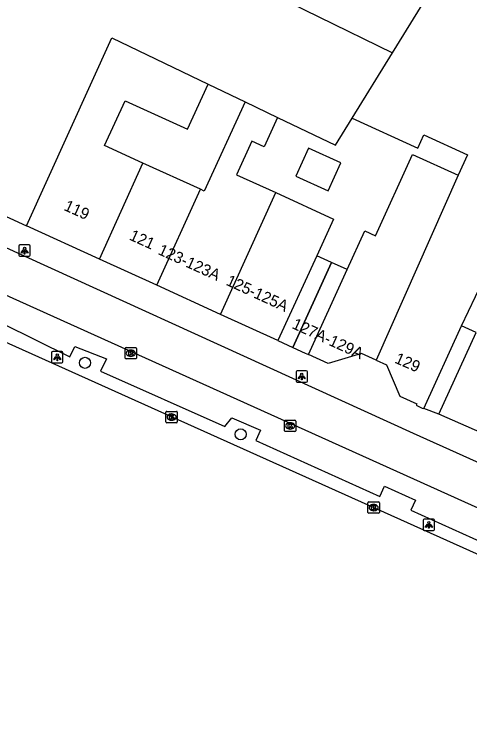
# Model space of a CAD drawing. Extents: x 161882 to 162509, y 381687 to 382379.
# Drawn here: x 162202.6 to 162242.8, y 381790.9 to 381854.6 of the extents above; entities that cross this region are included whole.
import ezdxf

# ---------------------------------------------------------------- set-up
doc = ezdxf.new("R2010")
doc.units = 0
for name, color, linetype in [('IMGEO_Boom', 7, 'Continuous'), ('IMGEO_Fietspad_open', 7, 'Continuous'), ('IMGEO_Kolk', 7, 'Continuous'), ('IMGEO_Lichtpunt', 7, 'Continuous'), ('IMGEO_Pand', 7, 'Continuous'), ('IMGEO_Pand_nummerreeks', 7, 'Continuous'), ('IMGEO_Pand_overbouw', 7, 'Continuous'), ('IMGEO_Parkeervlak_open', 7, 'Continuous'), ('IMGEO_Rijbaan_lokaal_gesloten', 7, 'Continuous'), ('IMGEO_Voetpad_open', 7, 'Continuous')]:
    doc.layers.add(name, color=color, linetype=linetype)

msp = doc.modelspace()

# ---------------------------------------------------------------- linework, layer by layer
at = {"layer": 'IMGEO_Boom'}
for centre in [(162208.852, 381823.89), (162222.575, 381817.591)]:
    msp.add_circle(centre, 0.489, dxfattribs=at)
at = {"layer": 'IMGEO_Fietspad_open'}
for points in [[(162297.281, 381790.934), (162283.991, 381796.906), (162276.913, 381800.086), (162237.824, 381817.651), (162177.947, 381844.935)], [(162199.963, 381826.58), (162201.558, 381830.008), (162248.9, 381808.653), (162250.093, 381808.023)]]:
    msp.add_lwpolyline(points, dxfattribs=at)
at = {"layer": 'IMGEO_Kolk'}
for p, q in [((162212.39, 381824.31), (162212.39, 381825.162)), ((162212.465, 381825.236), (162213.317, 381825.236)), ((162212.878, 381825.016), (162212.903, 381825.016)), ((162213.391, 381825.162), (162213.391, 381824.31)), ((162213.317, 381824.236), (162212.465, 381824.236)), ((162212.901, 381824.456), (162212.876, 381824.456)), ((162215.983, 381818.68), (162215.983, 381819.532)), ((162216.058, 381819.606), (162216.91, 381819.606)), ((162216.471, 381819.386), (162216.496, 381819.386)), ((162216.984, 381819.532), (162216.984, 381818.68)), ((162216.91, 381818.606), (162216.058, 381818.606)), ((162216.494, 381818.826), (162216.469, 381818.826)), ((162226.436, 381817.908), (162226.436, 381818.76)), ((162226.511, 381818.834), (162227.363, 381818.834)), ((162226.924, 381818.614), (162226.949, 381818.614)), ((162227.437, 381818.76), (162227.437, 381817.908)), ((162227.363, 381817.834), (162226.511, 381817.834)), ((162226.947, 381818.054), (162226.922, 381818.054)), ((162233.8, 381810.7), (162233.8, 381811.552)), ((162233.875, 381811.626), (162234.727, 381811.626)), ((162234.288, 381811.406), (162234.313, 381811.406)), ((162234.801, 381811.552), (162234.801, 381810.7)), ((162234.311, 381810.846), (162234.286, 381810.846)), ((162234.727, 381810.626), (162233.875, 381810.626))]:
    msp.add_line(p, q, dxfattribs=at)
for points in [[(162212.39, 381824.31), (162212.39, 381825.162)], [(162212.465, 381825.236), (162213.317, 381825.236)], [(162212.711, 381824.936), (162212.834, 381824.936), (162212.834, 381824.785), (162212.964, 381824.936), (162213.128, 381824.936), (162212.982, 381824.785), (162213.135, 381824.536), (162212.983, 381824.536), (162212.898, 381824.7), (162212.834, 381824.633), (162212.834, 381824.536), (162212.711, 381824.536), (162212.711, 381824.936)], [(162213.391, 381825.162), (162213.391, 381824.31)], [(162213.317, 381824.236), (162212.465, 381824.236)], [(162215.983, 381818.68), (162215.983, 381819.532)], [(162216.058, 381819.606), (162216.91, 381819.606)], [(162216.304, 381819.306), (162216.427, 381819.306), (162216.427, 381819.155), (162216.557, 381819.306), (162216.721, 381819.306), (162216.575, 381819.155), (162216.728, 381818.906), (162216.576, 381818.906), (162216.491, 381819.07), (162216.427, 381819.003), (162216.427, 381818.906), (162216.304, 381818.906), (162216.304, 381819.306)], [(162216.984, 381819.532), (162216.984, 381818.68)], [(162216.91, 381818.606), (162216.058, 381818.606)], [(162226.436, 381817.908), (162226.436, 381818.76)], [(162226.511, 381818.834), (162227.363, 381818.834)], [(162226.757, 381818.534), (162226.88, 381818.534), (162226.88, 381818.383), (162227.01, 381818.534), (162227.174, 381818.534), (162227.028, 381818.383), (162227.181, 381818.134), (162227.029, 381818.134), (162226.944, 381818.298), (162226.88, 381818.231), (162226.88, 381818.134), (162226.757, 381818.134), (162226.757, 381818.534)], [(162227.437, 381818.76), (162227.437, 381817.908)], [(162227.363, 381817.834), (162226.511, 381817.834)], [(162233.8, 381810.7), (162233.8, 381811.552)], [(162233.875, 381811.626), (162234.727, 381811.626)], [(162234.801, 381811.552), (162234.801, 381810.7)], [(162234.121, 381811.326), (162234.244, 381811.326), (162234.244, 381811.175), (162234.374, 381811.326), (162234.538, 381811.326), (162234.392, 381811.175), (162234.545, 381810.926), (162234.393, 381810.926), (162234.308, 381811.09), (162234.244, 381811.023), (162234.244, 381810.926), (162234.121, 381810.926), (162234.121, 381811.326)], [(162234.727, 381810.626), (162233.875, 381810.626)]]:
    msp.add_lwpolyline(points, dxfattribs=at)
for centre, start, end in [((162212.467, 381825.16), 91.55205, 178.44795), ((162212.467, 381825.16), 91.55205, 178.44795), ((162213.315, 381825.16), 1.55205, 88.44795), ((162213.315, 381825.16), 1.55205, 88.44795), ((162212.467, 381824.312), 181.55205, 268.44795), ((162212.467, 381824.312), 181.55205, 268.44795), ((162213.315, 381824.312), 271.55205, 358.44795), ((162213.315, 381824.312), 271.55205, 358.44795), ((162216.06, 381819.53), 91.55205, 178.44795), ((162216.06, 381819.53), 91.55205, 178.44795), ((162216.908, 381819.53), 1.55205, 88.44795), ((162216.908, 381819.53), 1.55205, 88.44795), ((162216.06, 381818.682), 181.55205, 268.44795), ((162216.06, 381818.682), 181.55205, 268.44795), ((162216.908, 381818.682), 271.55205, 358.44795), ((162216.908, 381818.682), 271.55205, 358.44795), ((162226.513, 381818.758), 91.55205, 178.44795), ((162226.513, 381818.758), 91.55205, 178.44795), ((162227.361, 381818.758), 1.55205, 88.44795), ((162227.361, 381818.758), 1.55205, 88.44795), ((162226.513, 381817.91), 181.55205, 268.44795), ((162226.513, 381817.91), 181.55205, 268.44795), ((162227.361, 381817.91), 271.55205, 358.44795), ((162227.361, 381817.91), 271.55205, 358.44795), ((162233.877, 381811.55), 91.55205, 178.44795), ((162233.877, 381811.55), 91.55205, 178.44795), ((162234.725, 381811.55), 1.55205, 88.44795), ((162234.725, 381811.55), 1.55205, 88.44795), ((162233.877, 381810.702), 181.55205, 268.44795), ((162233.877, 381810.702), 181.55205, 268.44795), ((162234.725, 381810.702), 271.55205, 358.44795), ((162234.725, 381810.702), 271.55205, 358.44795)]:
    msp.add_arc(centre, 0.0765, start, end, dxfattribs=at)
for centre, major_axis, ratio, start_param, end_param in [((162212.877, 381824.736), (-0.387, 0.002), 0.722429, 4.712389, 7.853982), ((162212.902, 381824.736), (-0.39, 0.002), 0.717154, 1.570796, 4.712389), ((162216.47, 381819.106), (-0.387, 0.002), 0.722429, 4.712389, 7.853982), ((162216.495, 381819.106), (-0.39, 0.002), 0.717154, 1.570796, 4.712389), ((162226.923, 381818.334), (-0.387, 0.002), 0.722429, 4.712389, 7.853982), ((162226.948, 381818.334), (-0.39, 0.002), 0.717154, 1.570796, 4.712389), ((162234.287, 381811.126), (-0.387, 0.002), 0.722429, 4.712389, 7.853982), ((162234.312, 381811.126), (-0.39, 0.002), 0.717154, 1.570796, 4.712389)]:
    msp.add_ellipse(centre, major_axis=major_axis, ratio=ratio, start_param=start_param, end_param=end_param, dxfattribs=at)
at = {"layer": 'IMGEO_Lichtpunt'}
for p, q in [((162203.017, 381834.19), (162203.017, 381833.383)), ((162203.017, 381834.19), (162203.017, 381833.383)), ((162203.919, 381834.285), (162203.111, 381834.285)), ((162203.919, 381834.285), (162203.111, 381834.285)), ((162204.013, 381833.383), (162204.013, 381834.19)), ((162204.013, 381833.383), (162204.013, 381834.19)), ((162203.111, 381833.289), (162203.919, 381833.289)), ((162203.111, 381833.289), (162203.919, 381833.289)), ((162205.902, 381824.782), (162205.902, 381823.975)), ((162205.902, 381824.782), (162205.902, 381823.975)), ((162206.804, 381824.877), (162205.996, 381824.877)), ((162206.804, 381824.877), (162205.996, 381824.877)), ((162206.898, 381823.975), (162206.898, 381824.782)), ((162206.898, 381823.975), (162206.898, 381824.782)), ((162205.996, 381823.881), (162206.804, 381823.881)), ((162205.996, 381823.881), (162206.804, 381823.881)), ((162227.459, 381823.094), (162227.459, 381822.287)), ((162227.459, 381823.094), (162227.459, 381822.287)), ((162228.361, 381823.189), (162227.553, 381823.189)), ((162228.361, 381823.189), (162227.553, 381823.189)), ((162228.455, 381822.287), (162228.455, 381823.094)), ((162228.455, 381822.287), (162228.455, 381823.094)), ((162227.553, 381822.193), (162228.361, 381822.193)), ((162227.553, 381822.193), (162228.361, 381822.193)), ((162238.664, 381810.008), (162238.664, 381809.201)), ((162238.664, 381810.008), (162238.664, 381809.201)), ((162239.566, 381810.103), (162238.758, 381810.103)), ((162239.566, 381810.103), (162238.758, 381810.103)), ((162239.66, 381809.201), (162239.66, 381810.008)), ((162239.66, 381809.201), (162239.66, 381810.008)), ((162238.758, 381809.107), (162239.566, 381809.107)), ((162238.758, 381809.107), (162239.566, 381809.107))]:
    msp.add_line(p, q, dxfattribs=at)
for points in [[(162203.391, 381833.854), (162203.43, 381833.826), (162203.242, 381833.564), (162203.204, 381833.591), (162203.391, 381833.854)], [(162203.493, 381833.806), (162203.54, 381833.806), (162203.54, 381833.484), (162203.493, 381833.484), (162203.493, 381833.806)], [(162203.603, 381833.826), (162203.641, 381833.853), (162203.828, 381833.591), (162203.789, 381833.563), (162203.603, 381833.826)], [(162206.276, 381824.446), (162206.315, 381824.418), (162206.127, 381824.156), (162206.089, 381824.183), (162206.276, 381824.446)], [(162206.378, 381824.398), (162206.425, 381824.398), (162206.425, 381824.076), (162206.378, 381824.076), (162206.378, 381824.398)], [(162206.488, 381824.418), (162206.526, 381824.445), (162206.713, 381824.183), (162206.674, 381824.155), (162206.488, 381824.418)], [(162227.833, 381822.758), (162227.872, 381822.73), (162227.684, 381822.468), (162227.646, 381822.495), (162227.833, 381822.758)], [(162227.935, 381822.71), (162227.982, 381822.71), (162227.982, 381822.388), (162227.935, 381822.388), (162227.935, 381822.71)], [(162228.045, 381822.73), (162228.083, 381822.757), (162228.27, 381822.495), (162228.231, 381822.467), (162228.045, 381822.73)], [(162239.038, 381809.672), (162239.077, 381809.644), (162238.889, 381809.382), (162238.851, 381809.409), (162239.038, 381809.672)], [(162239.14, 381809.624), (162239.187, 381809.624), (162239.187, 381809.302), (162239.14, 381809.302), (162239.14, 381809.624)], [(162239.25, 381809.644), (162239.288, 381809.671), (162239.475, 381809.409), (162239.436, 381809.381), (162239.25, 381809.644)]]:
    msp.add_lwpolyline(points, dxfattribs=at)
for centre in [(162203.516, 381833.988), (162206.401, 381824.58), (162227.958, 381822.892), (162239.163, 381809.806)]:
    msp.add_circle(centre, 0.0994, dxfattribs=at)
for centre, start, end in [((162203.111, 381834.19), 90, 180), ((162203.111, 381834.19), 90, 180), ((162203.919, 381834.19), 0, 90), ((162203.919, 381834.19), 0, 90), ((162203.111, 381833.383), 180, 270), ((162203.111, 381833.383), 180, 270), ((162203.919, 381833.383), 270, 0), ((162203.919, 381833.383), 270, 360), ((162205.996, 381824.782), 90, 180), ((162205.996, 381824.782), 90, 180), ((162206.804, 381824.782), 0, 90), ((162206.804, 381824.782), 0, 90), ((162205.996, 381823.975), 180, 270), ((162205.996, 381823.975), 180, 270), ((162206.804, 381823.975), 270, 0), ((162206.804, 381823.975), 270, 360), ((162227.553, 381823.094), 90, 180), ((162227.553, 381823.094), 90, 180), ((162228.361, 381823.094), 0, 90), ((162228.361, 381823.094), 0, 90), ((162227.553, 381822.287), 180, 270), ((162227.553, 381822.287), 180, 270), ((162228.361, 381822.287), 270, 0), ((162228.361, 381822.287), 270, 360), ((162238.758, 381810.008), 90, 180), ((162238.758, 381810.008), 90, 180), ((162239.566, 381810.008), 0, 90), ((162239.566, 381810.008), 0, 90), ((162238.758, 381809.201), 180, 270), ((162238.758, 381809.201), 180, 270), ((162239.566, 381809.201), 270, 0), ((162239.566, 381809.201), 270, 360)]:
    msp.add_arc(centre, 0.0946, start, end, dxfattribs=at)
at = {"layer": 'IMGEO_Pand'}
for points in [[(162235.949, 381851.214), (162240.666, 381858.867)], [(162222.972, 381857.598), (162235.949, 381851.214)], [(162203.692, 381835.979), (162211.21, 381852.547), (162219.706, 381848.467)], [(162232.406, 381845.468), (162235.949, 381851.214)], [(162213.957, 381841.506), (162210.577, 381843.05), (162212.383, 381847.004), (162217.888, 381844.488), (162219.706, 381848.467)], [(162219.706, 381848.467), (162222.963, 381846.903)], [(162222.963, 381846.903), (162219.368, 381839.034), (162219.021, 381839.193)], [(162222.963, 381846.903), (162225.821, 381845.53)], [(162225.821, 381845.53), (162224.634, 381842.932), (162223.557, 381843.424), (162222.21, 381840.476), (162225.66, 381838.899)], [(162225.821, 381845.53), (162230.931, 381843.076), (162232.406, 381845.468)], [(162232.406, 381845.468), (162238.196, 381842.822), (162238.73, 381843.992), (162242.567, 381842.238), (162241.739, 381840.426)], [(162227.451, 381840.348), (162230.293, 381839.05), (162231.407, 381841.512), (162228.565, 381842.81), (162227.451, 381840.348)], [(162228.546, 381824.625), (162231.967, 381832.11), (162233.525, 381835.519), (162234.459, 381835.092), (162237.733, 381842.257), (162241.739, 381840.426)], [(162210.124, 381833.041), (162213.957, 381841.506)], [(162219.021, 381839.193), (162213.957, 381841.506)], [(162194.508, 381840.175), (162203.692, 381835.979)], [(162241.739, 381840.426), (162234.507, 381824.125)], [(162215.188, 381830.727), (162219.021, 381839.193)], [(162220.8, 381828.163), (162225.66, 381838.899)], [(162225.66, 381838.899), (162230.754, 381836.572), (162229.277, 381833.339), (162225.862, 381825.851)], [(162210.124, 381833.041), (162203.692, 381835.979)], [(162215.188, 381830.727), (162210.124, 381833.041)], [(162242.059, 381827.149), (162244.506, 381832.34)], [(162220.8, 381828.163), (162215.188, 381830.727)], [(162225.862, 381825.851), (162220.8, 381828.163)], [(162238.733, 381819.87), (162242.059, 381827.149)], [(162240.044, 381819.375), (162243.331, 381826.568), (162242.059, 381827.149)], [(162234.507, 381824.125), (162233.219, 381824.723), (162230.281, 381823.832), (162228.546, 381824.625)], [(162234.507, 381824.125), (162235.421, 381823.701), (162236.604, 381820.938), (162238.114, 381820.275), (162238.061, 381820.148), (162238.59, 381819.884), (162238.733, 381819.87)], [(162245.604, 381816.912), (162240.044, 381819.375)]]:
    msp.add_lwpolyline(points, dxfattribs=at)
at = {"layer": 'IMGEO_Pand_overbouw'}
for points in [[(162230.574, 381832.746), (162229.277, 381833.339), (162225.862, 381825.851), (162227.18, 381825.249)], [(162231.967, 381832.11), (162230.574, 381832.746), (162227.18, 381825.249), (162228.266, 381824.753), (162228.546, 381824.625)]]:
    msp.add_lwpolyline(points, close=True, dxfattribs=at)
at = {"layer": 'IMGEO_Parkeervlak_open'}
msp.add_lwpolyline([(162200.955, 381826.085), (162201.505, 381827.376), (162207.514, 381824.414), (162207.942, 381825.323), (162210.738, 381824.256), (162210.225, 381823.154), (162221.173, 381818.267), (162221.796, 381819.046), (162224.331, 381817.952), (162223.91, 381817.029), (162234.842, 381812.097), (162235.254, 381813.018), (162237.993, 381811.792), (162237.578, 381810.894), (162248.506, 381805.946), (162250.538, 381806.48)], dxfattribs=at)
at = {"layer": 'IMGEO_Rijbaan_lokaal_gesloten'}
msp.add_lwpolyline([(162254.636, 381801.98), (162216.47, 381819.118), (162200.955, 381826.085)], dxfattribs=at)
at = {"layer": 'IMGEO_Voetpad_open'}
for points in [[(162225.862, 381825.851), (162227.18, 381825.249), (162228.266, 381824.753), (162228.546, 381824.625)], [(162240.044, 381819.375), (162238.733, 381819.87)]]:
    msp.add_lwpolyline(points, dxfattribs=at)

# ---------------------------------------------------------------- texts
at = {"layer": 'IMGEO_Pand_nummerreeks'}
for s, rotation, p in [('119', 335.64551, (162206.911, 381837.387)), ('121', 335.64462, (162212.678, 381834.777)), ('123-123A', 335.55605, (162215.209, 381833.5)), ('125-125A', 335.29979, (162221.21, 381830.79)), ('127A-129A', 335.4373, (162227.026, 381826.969)), ('129', 336.29674, (162236.08, 381823.923))]:
    msp.add_text(s, height=1, rotation=rotation, dxfattribs=at).set_placement(p)

doc.saveas('drawing.dxf')
